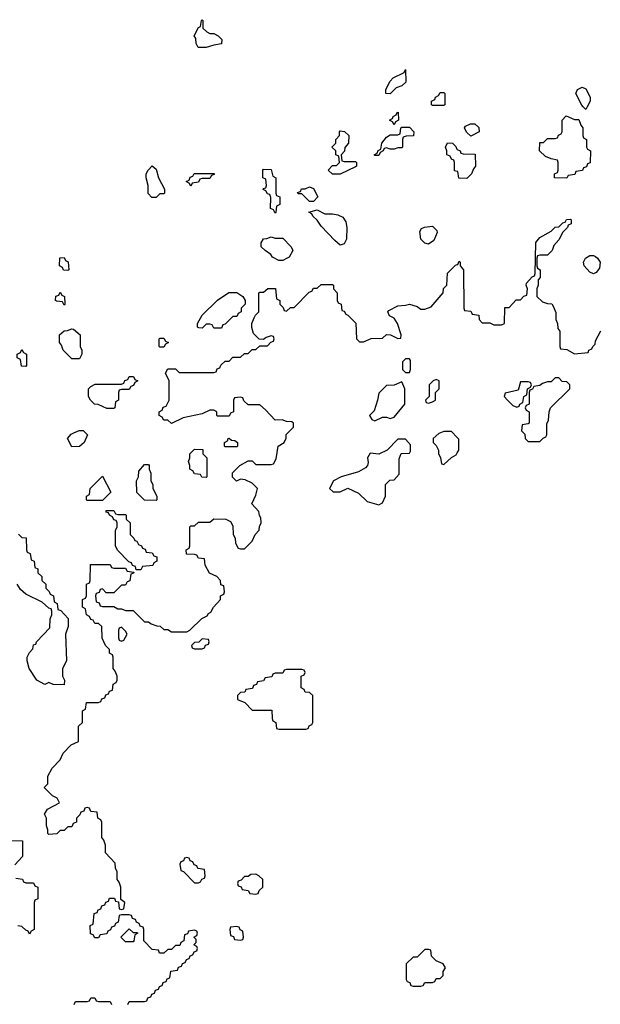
# Model space of a CAD drawing. Header units: inches. Extents: x 2701323 to 2964515, y 494916 to 722124.
# Tile 440 of 656: x 2847719 to 2850745, y 605320 to 610454. Entities that reach past the tile are written whole.
import ezdxf

# ---------------------------------------------------------------- set-up
doc = ezdxf.new("R2010")
doc.units = ezdxf.units.IN
doc.header["$MEASUREMENT"] = 0
for name, color, linetype in [('C8640', 7, 'Continuous'), ('C8641', 7, 'Continuous'), ('C8650', 7, 'Continuous'), ('C8651', 7, 'Continuous')]:
    doc.layers.add(name, color=color, linetype=linetype)

msp = doc.modelspace()

# ---------------------------------------------------------------- linework, layer by layer
at = {"layer": 'C8640', "color": 2, "elevation": 2}
for points in [[(2849670, 609906), (2849662, 609922), (2849646, 609930), (2849662, 609938), (2849666, 609950), (2849682, 609958), (2849686, 609970), (2849691.6, 609971.6), (2849694, 609930), (2849678, 609922)], [(2849650, 609778), (2849630, 609786), (2849618, 609782), (2849614, 609770), (2849598, 609762), (2849590, 609746), (2849570, 609746), (2849566, 609750), (2849582, 609758), (2849587.3, 609772.7), (2849602, 609778), (2849606, 609810), (2849630, 609842), (2849650, 609854), (2849690, 609854), (2849702, 609858), (2849706, 609890), (2849710, 609894), (2849750, 609894), (2849774, 609870), (2849772, 609848), (2849732.7, 609847.3), (2849718, 609842), (2849714, 609830), (2849714, 609790), (2849710, 609786), (2849690, 609786), (2849670, 609778)], [(2849410, 609714), (2849470, 609714), (2849474, 609710), (2849474, 609690), (2849470, 609686), (2849390, 609648), (2849348.4, 609648.4), (2849326, 609670), (2849350, 609694), (2849370, 609694), (2849386, 609710), (2849382, 609742), (2849366, 609750), (2849366, 609770), (2849346, 609790), (2849366, 609810), (2849366, 609830), (2849386, 609850), (2849386, 609870), (2849390, 609874), (2849411.6, 609871.6), (2849434, 609850), (2849432, 609810), (2849412.7, 609787.3), (2849411.6, 609768.4), (2849394, 609750), (2849398, 609718)], [(2848430, 609526), (2848407.3, 609527.3), (2848388.4, 609548.4), (2848388, 609590), (2848378, 609630), (2848378, 609650), (2848388, 609670), (2848410, 609692), (2848430, 609674), (2848442, 609630), (2848474, 609570), (2848474, 609550), (2848470, 609546), (2848450, 609546)], [(2848610, 609586), (2848602, 609602), (2848586, 609610), (2848602, 609618), (2848607.3, 609632.7), (2848622, 609638), (2848627.3, 609652.7), (2848732.7, 609652.7), (2848732.7, 609647.3), (2848718, 609642), (2848710, 609626), (2848670, 609626), (2848658, 609622), (2848650, 609606), (2848618, 609602)], [(2849050, 609446), (2849042, 609462), (2849026, 609470), (2849027.3, 609527.3), (2849022, 609542), (2849010, 609546), (2849002, 609562), (2848988.4, 609568.4), (2848990, 609574), (2849002, 609578), (2849006, 609590), (2849002, 609622), (2848986, 609630), (2848986, 609670), (2848990, 609674), (2849030, 609672), (2849038, 609638), (2849054, 609630), (2849054, 609550), (2849058, 609538), (2849074, 609530), (2849074, 609490), (2849058, 609482), (2849054, 609450)], [(2849230, 609506), (2849190, 609546), (2849170, 609546), (2849167.3, 609552.7), (2849182, 609558), (2849188.4, 609571.6), (2849207.3, 609572.7), (2849230, 609582), (2849250, 609574), (2849272, 609530), (2849250, 609506)], [(2849310, 609442), (2849350, 609442), (2849376.9, 609436.9), (2849403.6, 609423.6), (2849419.6, 609399.6), (2849424.7, 609370), (2849422, 609310), (2849410, 609286), (2849390, 609278), (2849362, 609302), (2849290, 609378), (2849270, 609408), (2849246, 609430), (2849242, 609442), (2849226, 609450), (2849270, 609462)], [(2849850, 609284), (2849830, 609289.2), (2849809.6, 609309.6), (2849804, 609350), (2849814, 609366), (2849828, 609372), (2849870, 609378), (2849894, 609354), (2849895.3, 609344.7), (2849877.5, 609302.5)], [(2849050, 609314), (2849090, 609314), (2849134, 609270), (2849142, 609250), (2849123.6, 609216.4), (2849110, 609208), (2849090, 609198), (2849070, 609198), (2849036.4, 609216.4), (2849028, 609230), (2848998, 609250), (2848978, 609270), (2848978, 609290), (2848988.9, 609311.1), (2849007.3, 609312.7), (2849030, 609322)], [(2847970, 609146), (2847947.3, 609147.3), (2847942, 609162), (2847926, 609170), (2847927.3, 609212.7), (2847950, 609214), (2847958, 609198), (2847971.6, 609191.6), (2847974, 609150)], [(2847950, 608966), (2847942, 608982), (2847910, 608986), (2847906, 608990), (2847907.3, 609012.7), (2847922, 609018), (2847930, 609034), (2847938, 609018), (2847952, 609010), (2847954, 608970)], [(2848730, 608846), (2848722, 608862), (2848710, 608866), (2848690, 608866), (2848670, 608846), (2848652.7, 608847.3), (2848646, 608850), (2848646, 608870), (2848670, 608914), (2848748.9, 608991.1), (2848808.4, 609031.6), (2848850, 609031.3), (2848882, 609010), (2848894, 608990), (2848894, 608970), (2848874, 608950), (2848874, 608930), (2848858, 608922), (2848850, 608906), (2848830, 608906), (2848790, 608866), (2848778, 608862), (2848770, 608846)], [(2847990, 608686), (2847946, 608730), (2847936.4, 608756.4), (2847926, 608770), (2847926, 608810), (2847950, 608832), (2847967.3, 608832.7), (2847990, 608842), (2847999.6, 608839.6), (2848034, 608810), (2848034, 608750), (2848042, 608730), (2848042, 608710), (2848030, 608686)], [(2848450, 608746), (2848446, 608750), (2848446, 608790), (2848450, 608794), (2848470, 608794), (2848478, 608778), (2848494, 608770), (2848478, 608762), (2848470, 608746)], [(2847750, 608646), (2847727.3, 608647.3), (2847722, 608682), (2847706, 608690), (2847706, 608710), (2847722, 608718), (2847730, 608734), (2847738, 608718), (2847754, 608710), (2847754, 608650)], [(2849750, 608686), (2849730, 608686), (2849714, 608670), (2849714, 608630), (2849730, 608614), (2849750, 608614), (2849755.3, 608630), (2849756.4, 608676.4)], [(2848210, 608426), (2848172.7, 608427.3), (2848127.3, 608447.3), (2848108.9, 608448.9), (2848088, 608470), (2848078, 608490), (2848078, 608530), (2848090, 608542), (2848112.7, 608552.7), (2848250, 608554), (2848262, 608558), (2848267.3, 608572.7), (2848282, 608578), (2848290, 608594), (2848312.7, 608592.7), (2848318, 608578), (2848334, 608570), (2848318, 608562), (2848312.7, 608547.3), (2848298, 608542), (2848290, 608526), (2848250, 608526), (2848238, 608522), (2848234, 608510), (2848234, 608470), (2848218, 608462), (2848214, 608430)], [(2849710, 608566), (2849670, 608548), (2849630, 608546), (2849590, 608506), (2849584.7, 608470), (2849566, 608414), (2849542, 608390), (2849554, 608370), (2849570, 608362), (2849610, 608382), (2849630, 608382), (2849650, 608374), (2849670, 608382), (2849726, 608450), (2849726, 608530)], [(2849890, 608578), (2849874, 608570), (2849854, 608550), (2849854, 608490), (2849834, 608470), (2849838, 608458), (2849850, 608454), (2849870, 608462), (2849886, 608470), (2849886, 608510), (2849906, 608530), (2849906, 608570)], [(2847990, 608226), (2847968, 608270), (2847987.3, 608292.7), (2848000.4, 608299.6), (2848028.9, 608311.1), (2848050, 608312), (2848071.3, 608288.7), (2848054, 608250), (2848030, 608228)], [(2848790, 608226), (2848786, 608230), (2848786, 608250), (2848802, 608258), (2848806, 608270), (2848811.1, 608271.1), (2848822, 608262), (2848839.6, 608259.6), (2848854, 608250), (2848854, 608230), (2848850, 608226)], [(2849730, 608266), (2849690, 608266), (2849634, 608210), (2849591.1, 608188.9), (2849546, 608194), (2849531.3, 608170), (2849535.3, 608144.7), (2849531, 608129), (2849522, 608118), (2849484, 608096), (2849394, 608070), (2849354, 608050), (2849334, 608010), (2849352.7, 607992.7), (2849390, 607992), (2849430, 608012), (2849485.4, 607985.4), (2849530, 607942), (2849590, 607924.7), (2849610, 607934), (2849626, 607970), (2849626, 608030), (2849647.3, 608052.7), (2849670, 608054), (2849696.4, 608083.6), (2849696.4, 608163.6), (2849707.3, 608192.7), (2849750, 608194), (2849756.4, 608203.6), (2849756.4, 608236.4)], [(2848690, 608066), (2848668.4, 608068.4), (2848662, 608082), (2848630, 608086), (2848622, 608102), (2848606, 608110), (2848606, 608130), (2848598, 608150), (2848606, 608170), (2848606, 608190), (2848630, 608214), (2848672.7, 608212.7), (2848674, 608190), (2848694, 608170), (2848694, 608070)], [(2848430, 607946), (2848368.4, 607948.4), (2848328.4, 607988.4), (2848328, 608050), (2848338, 608070), (2848340.4, 608099.6), (2848370, 608134), (2848390, 608134), (2848394, 608130), (2848394, 608110), (2848402, 608090), (2848402, 608050), (2848412, 608030), (2848412, 608010), (2848434, 607970), (2848434, 607950)], [(2848070, 607946), (2848066, 607950), (2848066, 607970), (2848082, 607978), (2848086, 608010), (2848150, 608074), (2848194, 607990), (2848150, 607946)], [(2848230, 607874), (2848270, 607874), (2848274, 607870), (2848274, 607850), (2848294, 607830), (2848294, 607770), (2848314, 607750), (2848318, 607738), (2848330, 607734), (2848338, 607718), (2848354, 607710), (2848358, 607698), (2848372.7, 607692.7), (2848378, 607678), (2848410, 607674), (2848418, 607658), (2848432.7, 607652.7), (2848434, 607630), (2848418, 607622), (2848412.7, 607607.3), (2848358, 607602), (2848350, 607586), (2848326, 607586), (2848322, 607602), (2848307.3, 607607.3), (2848302, 607622), (2848287.3, 607627.3), (2848228.4, 607688.4), (2848218, 607710), (2848218, 607790), (2848226, 607810), (2848226, 607830), (2848222, 607842), (2848210, 607846), (2848202, 607862), (2848186, 607870), (2848182, 607882), (2848170, 607886), (2848170, 607894), (2848210, 607894), (2848218, 607878)], [(2848250, 607286), (2848238, 607282), (2848234, 607270), (2848234, 607230), (2848238, 607218), (2848250, 607214), (2848262, 607218), (2848278, 607250), (2848270, 607266)], [(2848670, 607226), (2848652.7, 607207.3), (2848630, 607206), (2848614, 607190), (2848618, 607178), (2848630, 607174), (2848670, 607174), (2848682, 607178), (2848687.3, 607192.7), (2848702, 607198), (2848706, 607210), (2848702, 607222)], [(2849190, 607066), (2849110, 607066), (2849098, 607062), (2849090, 607046), (2849050, 607046), (2849038, 607042), (2849032.7, 607027.3), (2848998, 607022), (2848990, 607006), (2848958, 607002), (2848952.7, 606987.3), (2848938, 606982), (2848932.7, 606967.3), (2848898, 606962), (2848892.7, 606947.3), (2848870, 606946), (2848854, 606930), (2848854, 606910), (2848892.7, 606892.7), (2848930, 606854), (2849032.7, 606852.7), (2849034, 606810), (2849038, 606798), (2849054, 606790), (2849058, 606758), (2849070, 606754), (2849210, 606754), (2849222, 606758), (2849227.3, 606772.7), (2849242, 606778), (2849246, 606790), (2849246, 606930), (2849230, 606946), (2849207.3, 606947.3), (2849202, 606962), (2849186, 606970), (2849186, 607030), (2849202, 607038), (2849206, 607050), (2849202, 607062)], [(2848590, 606086), (2848578, 606082), (2848572.7, 606067.3), (2848558, 606062), (2848554, 606050), (2848558, 606018), (2848572.7, 606012.7), (2848630, 605954), (2848650, 605954), (2848662, 605958), (2848667.3, 605972.7), (2848682, 605978), (2848686, 605990), (2848682, 606022), (2848647.3, 606027.3), (2848642, 606042), (2848627.3, 606047.3), (2848622, 606062), (2848607.3, 606067.3), (2848602, 606082)], [(2848950, 605998), (2848923.6, 605996.4), (2848910, 605986), (2848890, 605986), (2848872.7, 605967.3), (2848858, 605962), (2848854, 605950), (2848858, 605938), (2848872.7, 605932.7), (2848878, 605918), (2848910, 605914), (2848918, 605898), (2848950, 605894), (2848962, 605898), (2848967.3, 605912.7), (2848986, 605930), (2848986, 605970), (2848966, 605990)], [(2848310, 605694), (2848330, 605694), (2848334, 605690), (2848318, 605682), (2848314, 605650), (2848310, 605646), (2848270, 605646), (2848246, 605670), (2848290, 605714)], [(2848850, 605726), (2848818, 605722), (2848814, 605710), (2848818, 605678), (2848832.7, 605672.7), (2848838, 605658), (2848870, 605654), (2848882, 605658), (2848886, 605670), (2848882, 605702), (2848867.3, 605707.3), (2848862, 605722)], [(2849850, 605606), (2849830, 605606), (2849790, 605566), (2849770, 605566), (2849734, 605530), (2849734, 605450), (2849738, 605438), (2849752.7, 605432.7), (2849758, 605418), (2849770, 605414), (2849810, 605414), (2849822, 605418), (2849830, 605434), (2849870, 605434), (2849882, 605438), (2849890, 605454), (2849910, 605454), (2849926, 605470), (2849926, 605490), (2849938, 605510), (2849926, 605530), (2849890, 605546), (2849866, 605570), (2849862, 605602)]]:
    msp.add_lwpolyline(points, close=True, dxfattribs=at)
for points in [[(2850000, 609662.5), (2849986, 609666), (2849986, 609710), (2849982, 609722), (2849970, 609726), (2849962, 609742), (2849946, 609750), (2849946, 609770), (2849938, 609790), (2849948.4, 609811.6), (2849974, 609810), (2849992.7, 609792.7), (2849998, 609778), (2850000, 609777)], [(2848282, 605318), (2848290, 605334), (2848370, 605334), (2848382, 605338), (2848387.3, 605352.7), (2848402, 605358), (2848407.3, 605372.7), (2848422, 605378), (2848427.3, 605392.7), (2848442, 605398), (2848447.3, 605412.7), (2848462, 605418), (2848467.3, 605432.7), (2848482, 605438), (2848487.3, 605452.7), (2848502, 605458), (2848507.3, 605492.7), (2848542, 605498), (2848547.3, 605512.7), (2848562, 605518), (2848567.3, 605532.7), (2848582, 605538), (2848587.3, 605552.7), (2848602, 605558), (2848607.3, 605572.7), (2848622, 605578), (2848627.3, 605592.7), (2848642, 605598), (2848646, 605610), (2848642, 605622), (2848626, 605630), (2848638, 605642), (2848638, 605658), (2848626, 605670), (2848642, 605678), (2848646, 605690), (2848642, 605702), (2848630, 605706), (2848598, 605702), (2848592.7, 605687.3), (2848578, 605682), (2848574, 605650), (2848558, 605642), (2848552.7, 605627.3), (2848530, 605626), (2848510, 605606), (2848490, 605606), (2848470, 605586), (2848447.3, 605587.3), (2848442, 605602), (2848410, 605606), (2848366, 605650), (2848366, 605710), (2848362, 605722), (2848347.3, 605727.3), (2848342, 605742), (2848327.3, 605747.3), (2848322, 605762), (2848307.3, 605767.3), (2848302, 605782), (2848290, 605786), (2848250, 605786), (2848238, 605782), (2848232.7, 605747.3), (2848218, 605742), (2848212.7, 605727.3), (2848198, 605722), (2848192.7, 605707.3), (2848178, 605702), (2848172.7, 605687.3), (2848138, 605682), (2848130, 605666), (2848110, 605666), (2848102, 605682), (2848087.3, 605687.3), (2848086, 605730), (2848102, 605738), (2848107.3, 605792.7), (2848122, 605798), (2848127.3, 605812.7), (2848142, 605818), (2848147.3, 605832.7), (2848162, 605838), (2848167.3, 605852.7), (2848182, 605858), (2848187.3, 605872.7), (2848212.7, 605872.7), (2848218, 605858), (2848234, 605854), (2848238, 605818), (2848250, 605814), (2848262, 605818), (2848266, 605850), (2848246, 605866), (2848246, 605930), (2848236.4, 605956.4), (2848226, 605970), (2848226, 606010), (2848218, 606030), (2848216.4, 606056.4), (2848166, 606110), (2848166, 606150), (2848156.4, 606176.4), (2848146, 606190), (2848146, 606270), (2848142, 606282), (2848126, 606290), (2848122, 606322), (2848090, 606326), (2848082, 606342), (2848070, 606346), (2848058, 606342), (2848052.7, 606327.3), (2848038, 606322), (2848032.7, 606307.3), (2848014, 606290), (2848014, 606270), (2847998, 606262), (2847990, 606246), (2847970, 606246), (2847950, 606226), (2847930, 606226), (2847911.6, 606208.4), (2847870, 606206), (2847866, 606210), (2847866, 606230), (2847858, 606250), (2847858, 606290), (2847848.4, 606311.6), (2847863.1, 606336.9), (2847926, 606370), (2847914.6, 606394.6), (2847890, 606406), (2847846, 606450), (2847866, 606470), (2847866, 606510), (2847888.4, 606551.6), (2847930, 606594), (2847946, 606630), (2847987.3, 606672.7), (2848026, 606690), (2848026, 606770), (2848046, 606790), (2848046, 606850), (2848062, 606858), (2848067.3, 606892.7), (2848130, 606894), (2848142, 606898), (2848147.3, 606912.7), (2848162, 606918), (2848167.3, 606932.7), (2848182, 606938), (2848187.3, 606952.7), (2848202, 606958), (2848206, 606990), (2848222, 606998), (2848226, 607010), (2848226, 607030), (2848216.4, 607056.4), (2848206, 607070), (2848206, 607130), (2848202, 607142), (2848186, 607150), (2848186, 607170), (2848166, 607190), (2848148.4, 607228.4), (2848146, 607290), (2848130, 607306), (2848110, 607306), (2848102, 607322), (2848090, 607326), (2848082, 607342), (2848066, 607350), (2848062, 607382), (2848046, 607390), (2848046, 607430), (2848062, 607438), (2848066, 607450), (2848066, 607510), (2848082, 607518), (2848086, 607530), (2848087.3, 607612.7), (2848190, 607614), (2848198, 607598), (2848210, 607594), (2848270, 607594), (2848278, 607578), (2848314, 607574), (2848312.7, 607567.3), (2848298, 607562), (2848292.7, 607527.3), (2848278, 607522), (2848270, 607506), (2848250, 607506), (2848210, 607466), (2848170, 607466), (2848150, 607486), (2848138, 607482), (2848132.7, 607467.3), (2848118, 607462), (2848114, 607450), (2848118, 607418), (2848132.7, 607412.7), (2848138, 607398), (2848150, 607394), (2848210, 607394), (2848230, 607382), (2848250, 607382), (2848270, 607374), (2848310, 607374), (2848370, 607314), (2848390, 607314), (2848403.6, 607303.6), (2848432.7, 607292.7), (2848451.6, 607291.6), (2848470, 607274), (2848490, 607274), (2848510, 607262), (2848590, 607262), (2848606, 607270), (2848668.9, 607331.1), (2848695.3, 607344.7), (2848703.1, 607356.9), (2848715.3, 607364.7), (2848728.9, 607391.1), (2848766, 607430), (2848766, 607450), (2848782, 607458), (2848786, 607470), (2848782, 607502), (2848767.3, 607507.3), (2848766, 607530), (2848746, 607550), (2848708.7, 607568.7), (2848686, 607610), (2848682, 607642), (2848650, 607646), (2848642, 607662), (2848630, 607666), (2848587.3, 607667.3), (2848586, 607690), (2848602, 607698), (2848606, 607710), (2848606, 607810), (2848610, 607814), (2848630, 607814), (2848650, 607834), (2848710, 607834), (2848730, 607852), (2848794, 607850), (2848816.9, 607836.9), (2848830, 607814), (2848832, 607770), (2848842, 607750), (2848843.6, 607723.6), (2848858, 607698), (2848870, 607694), (2848890, 607694), (2848930, 607734), (2848946, 607770), (2848967.3, 607792.7), (2848968.4, 607811.6), (2848978, 607830), (2848976.4, 607856.4), (2848968.4, 607868.4), (2848966, 607890), (2848928, 607930), (2848950, 607974), (2848958, 608010), (2848930, 608038), (2848894.6, 608054.6), (2848870, 608058), (2848848.4, 608048.4), (2848828.4, 608068.4), (2848828.4, 608091.6), (2848866, 608130), (2848910, 608154), (2848930, 608154), (2848950, 608134), (2849030, 608134), (2849042, 608138), (2849056.4, 608163.6), (2849066, 608230), (2849098, 608250), (2849107.3, 608272.7), (2849108.4, 608291.6), (2849146, 608330), (2849146, 608350), (2849136.4, 608356.4), (2849110, 608358), (2849087.3, 608367.3), (2849050, 608366), (2849000.4, 608420.4), (2848970, 608446), (2848910, 608446), (2848887.3, 608467.3), (2848882, 608482), (2848870, 608486), (2848838, 608482), (2848834, 608470), (2848834, 608410), (2848818, 608402), (2848810, 608386), (2848750, 608386), (2848746, 608390), (2848746, 608410), (2848730, 608418), (2848710, 608418), (2848670, 608398), (2848570, 608378), (2848510, 608348), (2848490, 608366), (2848470, 608366), (2848462, 608382), (2848446, 608390), (2848446, 608410), (2848462, 608418), (2848467.3, 608432.7), (2848482, 608438), (2848498, 608470), (2848498, 608570), (2848478, 608610), (2848490, 608634), (2848530, 608634), (2848550, 608614), (2848730, 608614), (2848742, 608618), (2848747.3, 608632.7), (2848762, 608638), (2848767.3, 608652.7), (2848790, 608674), (2848810, 608674), (2848830, 608694), (2848870, 608694), (2848890, 608714), (2848910, 608714), (2848930, 608734), (2848950, 608734), (2848970, 608754), (2849010, 608754), (2849027.3, 608772.7), (2849042, 608778), (2849046, 608790), (2849042, 608802), (2849030, 608806), (2849003.6, 608796.4), (2848990, 608786), (2848967.3, 608787.3), (2848938, 608818), (2848928.4, 608848.4), (2848928, 608870), (2848940.4, 608899.6), (2848947.3, 608912.7), (2848966, 608930), (2848966, 609030), (2848970, 609034), (2848990, 609034), (2849012.7, 609052.7), (2849052.7, 609052.7), (2849058, 608998), (2849074, 608990), (2849074, 608970), (2849092.7, 608952.7), (2849098, 608938), (2849110, 608934), (2849130, 608954), (2849150, 608954), (2849227.3, 609032.7), (2849242, 609038), (2849250, 609054), (2849270, 609054), (2849290, 609074), (2849350, 609074), (2849354, 609070), (2849354, 609050), (2849374, 609030), (2849374, 608990), (2849378, 608978), (2849394, 608970), (2849398, 608938), (2849410, 608934), (2849418, 608918), (2849430, 608914), (2849471.6, 608871.6), (2849474, 608790), (2849490, 608774), (2849510, 608774), (2849550, 608792), (2849610, 608794), (2849630, 608812), (2849651.1, 608811.1), (2849690, 608792), (2849706, 608794), (2849708, 608810), (2849688.7, 608870), (2849670, 608898), (2849646, 608910), (2849638, 608930), (2849643.1, 608936.9), (2849690, 608962), (2849730, 608964.7), (2849750, 608971.3), (2849790, 608958), (2849810, 608944.7), (2849830, 608944.7), (2849863.1, 608956.9), (2849926, 609030), (2849928.4, 609051.6), (2849946, 609070), (2849948.4, 609131.6), (2849990, 609174), (2850000, 609177.3)], [(2850000, 608274.9), (2849970, 608306), (2849930, 608306), (2849903.6, 608296.4), (2849874, 608270), (2849874, 608250), (2849890, 608234), (2849902, 608210), (2849902, 608190), (2849911.6, 608171.6), (2849918, 608138), (2849930, 608134), (2849968.9, 608171.1), (2849994.6, 608185.4), (2850000, 608195.4)], [(2847711.6, 607771.6), (2847730, 607754), (2847752.7, 607752.7), (2847754, 607690), (2847758, 607678), (2847774, 607670), (2847778, 607638), (2847794, 607630), (2847798, 607598), (2847814, 607590), (2847814, 607570), (2847834, 607550), (2847834, 607530), (2847854, 607510), (2847854, 607490), (2847872.7, 607472.7), (2847878, 607458), (2847894, 607450), (2847898, 607418), (2847914, 607410), (2847918, 607378), (2847932.7, 607372.7), (2847971.6, 607331.6), (2847972, 607290), (2847958, 607250), (2847962, 607110), (2847942, 607070), (2847942, 607030), (2847952, 607010), (2847950, 606986), (2847892.7, 606987.3), (2847870, 606998), (2847850, 606988), (2847808, 607010), (2847768.7, 607070), (2847758, 607110), (2847758, 607130), (2847770, 607154), (2847787.3, 607172.7), (2847790, 607194), (2847802, 607198), (2847806, 607210), (2847876.4, 607283.6), (2847878, 607330), (2847886, 607350), (2847886, 607370), (2847882, 607382), (2847870, 607386), (2847836.4, 607416.4), (2847750, 607458), (2847723.1, 607483.1), (2847706, 607510)], [(2847630, 606174), (2847732.7, 606172.7), (2847734, 606090), (2847692.7, 606047.3)], [(2847698, 605978), (2847732.7, 605972.7), (2847738, 605958), (2847750, 605954), (2847790, 605954), (2847798, 605938), (2847814, 605930), (2847814, 605870), (2847798, 605862), (2847794, 605850), (2847794, 605710), (2847778, 605702), (2847770, 605686), (2847762, 605702), (2847750, 605706), (2847730, 605726), (2847708.4, 605728.4)], [(2848002, 605318), (2848010, 605334), (2848070, 605334), (2848082, 605338), (2848090, 605354), (2848110, 605354), (2848118, 605338), (2848130, 605334), (2848190, 605334), (2848198, 605318)]]:
    msp.add_lwpolyline(points, dxfattribs=at)
at = {"layer": 'C8641', "color": 2, "elevation": 2}
for points in [[(2848710, 610382), (2848730, 610382), (2848754, 610370), (2848772, 610350), (2848770, 610328), (2848730, 610322), (2848690, 610308.7), (2848648.9, 610308.9), (2848638, 610330), (2848636.4, 610356.4), (2848628, 610370), (2848650, 610414), (2848662, 610418), (2848666, 610450), (2848670, 610454), (2848674, 610450), (2848674, 610410), (2848694, 610390)], [(2849650, 610068), (2849628, 610070), (2849628, 610090), (2849650, 610134), (2849666, 610150), (2849722, 610178), (2849730, 610194), (2849730.9, 610129.1), (2849710.9, 610109.1), (2849682, 610098)], [(2849870, 610006), (2849866, 610010), (2849866, 610030), (2849882, 610038), (2849886, 610050), (2849902, 610058), (2849910, 610074), (2849930, 610074), (2849934, 610070), (2849934, 610010), (2849930, 610006)]]:
    msp.add_lwpolyline(points, close=True, dxfattribs=at)
at = {"layer": 'C8650', "color": 2, "elevation": 2}
for points in [[(2850677, 610000), (2850670, 609986), (2850656.5, 610000)], [(2850000, 609777), (2850014, 609770), (2850018, 609758), (2850030, 609754), (2850092.7, 609752.7), (2850094, 609690), (2850083.6, 609676.4), (2850074, 609650), (2850050, 609626), (2850007.3, 609627.3), (2850002, 609662), (2850000, 609662.5)], [(2850000, 609177.3), (2850002, 609178), (2850010, 609194), (2850014, 609190), (2850014, 609170), (2850032, 609150), (2850034, 608950), (2850038, 608938), (2850070, 608934), (2850078, 608918), (2850112.7, 608912.7), (2850114, 608890), (2850130, 608874), (2850170, 608874), (2850190, 608862), (2850230, 608862), (2850246, 608870), (2850247.3, 608952.7), (2850270, 608954), (2850307.3, 608992.7), (2850330, 608994), (2850347.3, 609012.7), (2850362, 609018), (2850366, 609050), (2850358, 609070), (2850360.4, 609079.6), (2850390, 609114), (2850402, 609118), (2850406, 609130), (2850410, 609292), (2850430, 609318), (2850490, 609352), (2850510, 609372), (2850530, 609374), (2850550, 609394), (2850562, 609398), (2850568.4, 609411.6), (2850590, 609414), (2850594, 609410), (2850594, 609390), (2850578, 609382), (2850574, 609370), (2850550, 609346), (2850530, 609306), (2850503.6, 609276.4), (2850494, 609250), (2850470, 609226), (2850430, 609226), (2850418, 609222), (2850414, 609210), (2850414, 609170), (2850418, 609158), (2850432, 609150), (2850432, 609110), (2850422, 609098), (2850422, 609070), (2850414, 609050), (2850414, 609010), (2850443.6, 608983.6), (2850470, 608974), (2850492.7, 608972.7), (2850499.6, 608959.6), (2850512.7, 608927.3), (2850514, 608890), (2850522, 608870), (2850523.6, 608843.6), (2850534, 608830), (2850534, 608750), (2850538, 608738), (2850570, 608734), (2850610, 608712), (2850682, 608718), (2850686, 608730), (2850702, 608738), (2850706, 608750), (2850718, 608762), (2850720.4, 608779.6), (2850748.4, 608831.6)], [(2850000, 608195.4), (2850008, 608210), (2850007.3, 608267.3), (2850000, 608274.9)]]:
    msp.add_lwpolyline(points, dxfattribs=at)
for points in [[(2850570, 609628), (2850506, 609630), (2850506, 609650), (2850522, 609658), (2850526, 609670), (2850526, 609710), (2850522, 609722), (2850488.4, 609728.4), (2850460.4, 609740.4), (2850428, 609770), (2850430, 609814), (2850450, 609814), (2850470, 609834), (2850510, 609834), (2850522, 609838), (2850527.3, 609852.7), (2850542, 609858), (2850546, 609870), (2850546, 609930), (2850568, 609952), (2850610, 609934), (2850632.7, 609932.7), (2850643.6, 609903.6), (2850654, 609890), (2850654, 609850), (2850658, 609838), (2850674, 609830), (2850674, 609790), (2850678, 609778), (2850694, 609770), (2850692.7, 609707.3), (2850678, 609702), (2850672.7, 609687.3), (2850658, 609682), (2850652.7, 609667.3), (2850618, 609662), (2850612.7, 609647.3), (2850578, 609642)], [(2850070, 609846), (2850047.3, 609867.3), (2850038, 609890), (2850042, 609898), (2850068.4, 609911.6), (2850091.6, 609911.6), (2850112.7, 609892.7), (2850114, 609870)], [(2850710, 609128), (2850690, 609138), (2850662, 609170), (2850658, 609190), (2850668, 609210), (2850690, 609224.7), (2850710, 609224.7), (2850719.8, 609219.8), (2850731.1, 609211.1), (2850744.7, 609190), (2850742, 609158), (2850723.6, 609136.4)], [(2850370, 608566), (2850330, 608566), (2850318, 608522), (2850250, 608506), (2850244.7, 608490), (2850261, 608470), (2850290, 608442), (2850310, 608434), (2850322, 608438), (2850326, 608450), (2850342, 608458), (2850346, 608490), (2850362, 608498), (2850366, 608530), (2850382, 608538), (2850386, 608550), (2850382, 608562)], [(2850530, 608586), (2850510, 608586), (2850490, 608566), (2850470, 608566), (2850443.6, 608556.4), (2850430, 608546), (2850398, 608542), (2850392.7, 608527.3), (2850378, 608522), (2850374, 608510), (2850374, 608450), (2850358, 608442), (2850354, 608430), (2850358, 608418), (2850374, 608410), (2850374, 608350), (2850370, 608346), (2850338, 608342), (2850334, 608310), (2850352.7, 608292.7), (2850354, 608270), (2850370, 608254), (2850430, 608254), (2850447.3, 608272.7), (2850462, 608278), (2850466, 608290), (2850467.3, 608347.3), (2850474.6, 608365.4), (2850478, 608410), (2850486, 608430), (2850586, 608530), (2850586, 608550), (2850570, 608566), (2850547.3, 608567.3)]]:
    msp.add_lwpolyline(points, close=True, dxfattribs=at)
at = {"layer": 'C8651', "color": 2, "elevation": 2}
msp.add_lwpolyline([(2850656.5, 610000), (2850648.4, 610008.4), (2850618, 610070), (2850626, 610090), (2850650, 610102), (2850670, 610094), (2850692, 610050), (2850692, 610030), (2850677, 610000)], dxfattribs=at)

doc.saveas('drawing.dxf')
